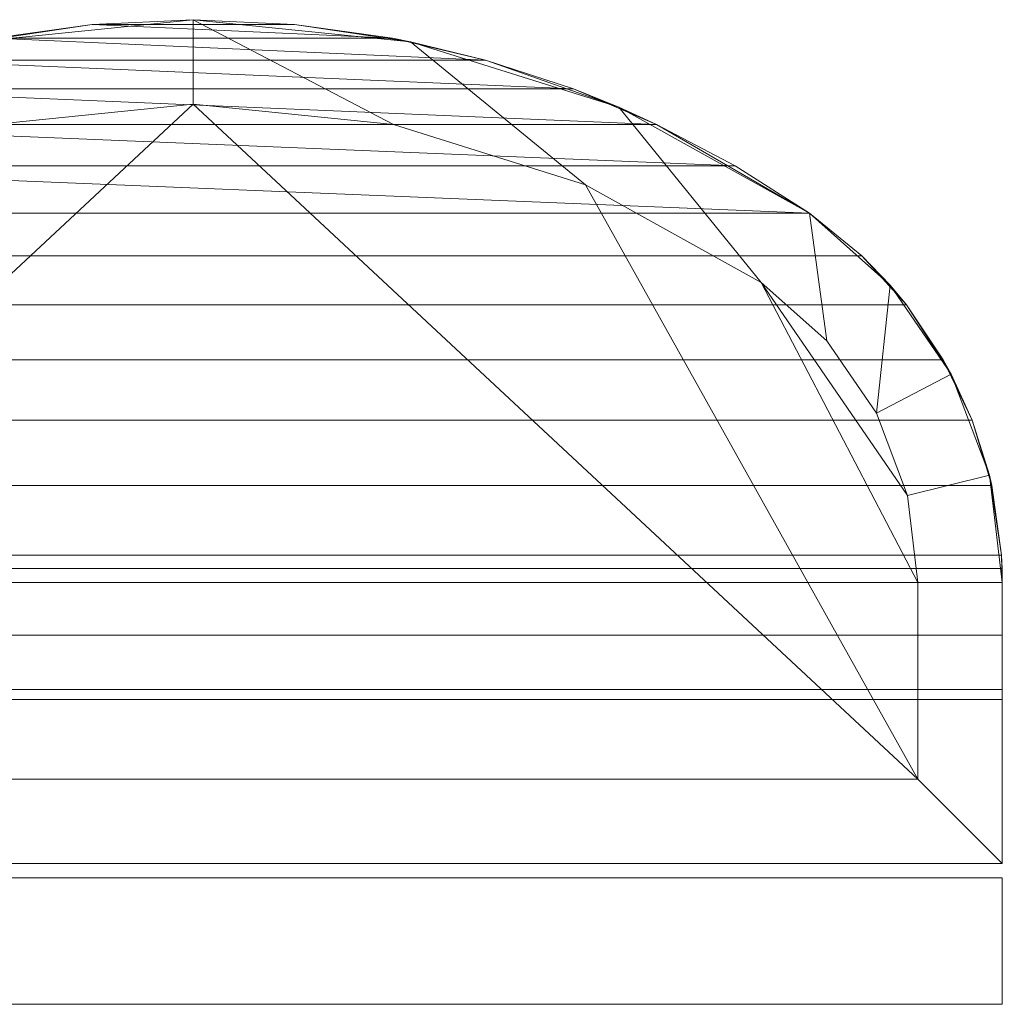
# Model space of a CAD drawing. Header units: inches. Extents: x 15 to 638, y -384 to 556.
# Tile 1055 of 1056: x 612.46 to 621.19, y 455.5 to 464.25. Entities that reach past the tile are written whole.
import ezdxf

# ---------------------------------------------------------------- set-up
doc = ezdxf.new("R2010")
doc.units = ezdxf.units.IN
doc.header["$MEASUREMENT"] = 0
doc.layers.add('E-LITE-EQPM', color=6, linetype='Continuous', lineweight=9)

# ---------------------------------------------------------------- blocks, each defined once
blk = doc.blocks.new('Exterior Commercial Surface Lighting - Exterior_Wall_Mounted_Light_Fixture_-_Lithonia_TWR1S_3416-5532845-_3D_')
at = {"layer": 'E-LITE-EQPM'}
mesh = blk.add_polyface(dxfattribs=at)
corners = [(7.1875, 6.25, 91.3125), (-7.1875, 6.25, 91.3125), (-7.1875, 8.7484, 91.3125), (-7.0724, 9.701, 91.3125), (-6.7337, 10.5988, 91.3125), (-6.191, 11.3902, 91.3125), (-5.4754, 12.0295, 91.3125), (-3.7802, 12.972, 91.3125), (-1.9297, 13.5535, 91.3125), (0, 13.75, 91.3125), (1.9297, 13.5535, 91.3125), (3.7802, 12.972, 91.3125), (5.4754, 12.0295, 91.3125), (6.191, 11.3902, 91.3125), (6.7337, 10.5988, 91.3125), (7.0724, 9.701, 91.3125), (7.1875, 8.7484, 91.3125), (-6.4375, 7, 91.3125), (6.4375, 7, 91.3125), (6.4375, 8.7484, 91.3125), (6.344, 9.5224, 91.3125), (6.0688, 10.2519, 91.3125), (5.6279, 10.8948, 91.3125), (5.0464, 11.4143, 91.3125), (3.484, 12.283, 91.3125), (1.7785, 12.8189, 91.3125), (0, 13, 91.3125), (-1.7785, 12.8189, 91.3125), (-3.484, 12.283, 91.3125), (-5.0464, 11.4143, 91.3125), (-5.6279, 10.8948, 91.3125), (-6.0688, 10.2519, 91.3125), (-6.344, 9.5224, 91.3125), (-6.4375, 8.7484, 91.3125), (7.1875, 5, 91.3125), (-7.1875, 5, 91.3125), (-7.1875, 6.125, 91.3125), (7.1875, 6.125, 91.3125)]
mesh.append_faces([[corners[k] for k in face] for face in [(36, 37, 34, 35)]])
mesh.append_faces([[corners[k] for k in face] for face in [(10, 24, 25, 9), (24, 10, 11, 23), (9, 25, 26), (12, 22, 23, 11), (27, 8, 9, 26), (28, 7, 8, 27), (29, 6, 7, 28), (30, 5, 6, 29), (5, 30, 31, 4), (22, 12, 13, 21), (4, 31, 32, 3), (33, 2, 3, 32), (17, 1, 2, 33), (21, 13, 14)]], dxfattribs={"vtx0": -1, "vtx2": -1})
mesh.append_faces([[corners[k] for k in face] for face in [(14, 15, 20, 21), (19, 20, 15, 16), (16, 0, 18, 19), (17, 18, 0, 1)]], dxfattribs={"vtx1": -1, "vtx3": -1})
mesh = blk.add_polyface(dxfattribs=at)
corners = [(-7.1801, 8.9921, 100.4202), (7.1801, 8.9921, 100.4202), (7.0938, 9.6091, 100.1052), (6.9186, 10.1903, 99.7603), (6.6634, 10.7278, 99.3948), (6.3354, 11.2163, 99.0188), (5.939, 11.6518, 98.6435), (5.4754, 12.0295, 98.2829), (4.8144, 12.4512, 97.8353), (4.1159, 12.82, 97.398), (3.3776, 13.1343, 96.9845), (2.5961, 13.3913, 96.6128), (1.7687, 13.5852, 96.3083), (0.8982, 13.7078, 96.1034), (-0.0004, 13.75, 96.0304), (-0.8989, 13.7077, 96.1035), (-1.7691, 13.5851, 96.3084), (-2.5963, 13.3912, 96.6129), (-3.3778, 13.1343, 96.9846), (-4.1161, 12.8199, 97.3982), (-4.8146, 12.4511, 97.8354), (-5.4754, 12.0295, 98.2829), (-5.939, 11.6518, 98.6435), (-6.3354, 11.2163, 99.0188), (-6.6634, 10.7278, 99.3948), (-6.9186, 10.1903, 99.7603), (-7.0938, 9.6091, 100.1052)]
mesh.append_faces([[corners[k] for k in face] for face in [(8, 20, 7), (9, 19, 8), (13, 15, 12), (17, 11, 16)]], dxfattribs={"vtx0": -1, "vtx1": -1})
mesh.append_faces([[corners[k] for k in face] for face in [(17, 10, 11), (9, 18, 19), (7, 20, 21)]], dxfattribs={"vtx0": -1, "vtx2": -1})
mesh.append_faces([[corners[k] for k in face] for face in [(1, 2, 26, 0), (14, 15, 13)]], dxfattribs={"vtx1": -1})
mesh.append_faces([[corners[k] for k in face] for face in [(11, 12, 16), (9, 10, 18), (19, 20, 8), (15, 16, 12), (17, 18, 10)]], dxfattribs={"vtx1": -1, "vtx2": -1})
mesh.append_faces([[corners[k] for k in face] for face in [(2, 3, 25, 26), (4, 5, 23, 24), (3, 4, 24, 25), (5, 6, 22, 23), (21, 22, 6, 7)]], dxfattribs={"vtx1": -1, "vtx3": -1})
mesh = blk.add_polyface(dxfattribs=at)
corners = [(5.4754, 12.0295, 91.3125), (3.7802, 12.972, 91.3125), (1.9297, 13.5535, 91.3125), (0, 13.75, 91.3125), (-1.9297, 13.5535, 91.3125), (-3.7802, 12.972, 91.3125), (-5.4754, 12.0295, 91.3125), (-5.4754, 12.0295, 98.2829), (-4.8146, 12.4511, 97.8354), (-4.1161, 12.8199, 97.3982), (-3.3778, 13.1343, 96.9846), (-2.5963, 13.3912, 96.6129), (-1.7691, 13.5851, 96.3084), (-0.8989, 13.7077, 96.1035), (-0.0004, 13.75, 96.0304), (0.8982, 13.7078, 96.1034), (1.7687, 13.5852, 96.3083), (2.5961, 13.3913, 96.6128), (3.3776, 13.1343, 96.9845), (4.1159, 12.82, 97.398), (4.8144, 12.4512, 97.8353), (5.4754, 12.0295, 98.2829), (-5.4754, 12.0295, 95.6034), (5.4754, 12.0295, 95.6034)]
mesh.append_faces([[corners[k] for k in face] for face in [(15, 3, 14), (20, 23, 19), (19, 1, 18), (14, 3, 13), (10, 5, 9), (9, 22, 8)]], dxfattribs={"vtx0": -1, "vtx1": -1})
mesh.append_faces([[corners[k] for k in face] for face in [(23, 1, 19), (5, 22, 9)]], dxfattribs={"vtx0": -1, "vtx1": -1, "vtx2": -1})
mesh.append_faces([[corners[k] for k in face] for face in [(11, 4, 5), (4, 12, 13)]], dxfattribs={"vtx0": -1, "vtx2": -1})
mesh.append_faces([[corners[k] for k in face] for face in [(0, 1, 23), (7, 8, 22)]], dxfattribs={"vtx1": -1})
mesh.append_faces([[corners[k] for k in face] for face in [(2, 3, 15), (1, 2, 17), (15, 16, 2), (17, 18, 1), (16, 17, 2), (3, 4, 13), (11, 12, 4), (10, 11, 5)]], dxfattribs={"vtx1": -1, "vtx2": -1})
mesh.append_faces([[corners[k] for k in face] for face in [(20, 21, 23), (5, 6, 22)]], dxfattribs={"vtx2": -1})
mesh = blk.add_polyface(dxfattribs=at)
corners = [(-6.4375, 7, 96.5625), (-6.4375, 8.7484, 96.5625), (-6.344, 9.5224, 96.5625), (-6.0688, 10.2519, 96.5625), (-5.6279, 10.8948, 96.5625), (-5.0464, 11.4143, 96.5625), (-3.484, 12.283, 96.5625), (-1.7785, 12.8189, 96.5625), (0, 13, 96.5625), (1.7785, 12.8189, 96.5625), (3.484, 12.283, 96.5625), (5.0464, 11.4143, 96.5625), (5.6279, 10.8948, 96.5625), (6.0688, 10.2519, 96.5625), (6.344, 9.5224, 96.5625), (6.4375, 8.7484, 96.5625), (6.4375, 7, 96.5625)]
mesh.append_faces([[corners[k] for k in face] for face in [(4, 1, 2, 3)]], dxfattribs={"vtx0": -1})
mesh.append_faces([[corners[k] for k in face] for face in [(5, 1, 4), (0, 8, 16)]], dxfattribs={"vtx0": -1, "vtx1": -1})
mesh.append_faces([[corners[k] for k in face] for face in [(6, 0, 1, 5), (11, 14, 15)]], dxfattribs={"vtx0": -1, "vtx2": -1})
mesh.append_faces([[corners[k] for k in face] for face in [(0, 6, 7, 8), (16, 8, 9, 10)]], dxfattribs={"vtx0": -1, "vtx3": -1})
mesh.append_faces([[corners[k] for k in face] for face in [(15, 16, 10, 11)]], dxfattribs={"vtx1": -1, "vtx3": -1})
mesh.append_faces([[corners[k] for k in face] for face in [(12, 13, 14, 11)]], dxfattribs={"vtx2": -1})
mesh = blk.add_polyface(dxfattribs=at)
corners = [(5.0464, 11.4143, 96.5625), (3.484, 12.283, 96.5625), (1.7785, 12.8189, 96.5625), (0, 13, 96.5625), (-1.7785, 12.8189, 96.5625), (-3.484, 12.283, 96.5625), (-5.0464, 11.4143, 96.5625), (-5.0464, 11.4143, 91.3125), (-3.484, 12.283, 91.3125), (-1.7785, 12.8189, 91.3125), (0, 13, 91.3125), (1.7785, 12.8189, 91.3125), (3.484, 12.283, 91.3125), (5.0464, 11.4143, 91.3125)]
mesh.append_faces([[corners[k] for k in face] for face in [(7, 8, 5, 6)]], dxfattribs={"vtx1": -1})
mesh.append_faces([[corners[k] for k in face] for face in [(11, 12, 1, 2), (10, 11, 2, 3), (8, 9, 4, 5), (3, 4, 9, 10)]], dxfattribs={"vtx1": -1, "vtx3": -1})
mesh.append_faces([[corners[k] for k in face] for face in [(13, 0, 1, 12)]], dxfattribs={"vtx2": -1})
mesh = blk.add_polyface(dxfattribs=at)
corners = [(7.1875, 8.7484, 91.3125), (7.0724, 9.701, 91.3125), (6.7337, 10.5988, 91.3125), (6.191, 11.3902, 91.3125), (5.4754, 12.0295, 91.3125), (5.4754, 12.0295, 98.2829), (5.939, 11.6518, 98.6435), (6.3354, 11.2163, 99.0188), (6.6634, 10.7278, 99.3948), (6.9186, 10.1903, 99.7603), (7.0938, 9.6091, 100.1052), (7.1801, 8.9921, 100.4202), (7.1856, 8.8715, 100.4736), (7.1875, 8.7484, 100.5213)]
mesh.append_faces([[corners[k] for k in face] for face in [(10, 1, 9), (12, 0, 11), (7, 3, 6)]], dxfattribs={"vtx0": -1, "vtx1": -1})
mesh.append_faces([[corners[k] for k in face] for face in [(11, 0, 1), (9, 1, 2), (1, 10, 11), (7, 2, 3), (6, 3, 4), (2, 8, 9)]], dxfattribs={"vtx0": -1, "vtx2": -1})
mesh.append_faces([[corners[k] for k in face] for face in [(13, 0, 12), (5, 6, 4)]], dxfattribs={"vtx1": -1})
mesh.append_faces([[corners[k] for k in face] for face in [(7, 8, 2)]], dxfattribs={"vtx1": -1, "vtx2": -1})
mesh = blk.add_polyface(dxfattribs=at)
corners = [(6.4375, 8.7484, 96.5625), (6.344, 9.5224, 96.5625), (6.0688, 10.2519, 96.5625), (5.6279, 10.8948, 96.5625), (5.0464, 11.4143, 96.5625), (5.0464, 11.4143, 91.3125), (5.6279, 10.8948, 91.3125), (6.0688, 10.2519, 91.3125), (6.344, 9.5224, 91.3125), (6.4375, 8.7484, 91.3125)]
mesh.append_faces([[corners[k] for k in face] for face in [(5, 6, 3, 4)]], dxfattribs={"vtx1": -1})
mesh.append_faces([[corners[k] for k in face] for face in [(7, 8, 1, 2), (2, 3, 6, 7)]], dxfattribs={"vtx1": -1, "vtx3": -1})
mesh.append_faces([[corners[k] for k in face] for face in [(8, 9, 0, 1)]], dxfattribs={"vtx3": -1})
mesh = blk.add_polyface(dxfattribs=at)
corners = [(7.1801, 8.9921, 100.4202), (-7.1801, 8.9921, 100.4202), (-7.1856, 8.8715, 100.4736), (-7.1875, 8.7484, 100.5213), (-7.1875, 8.2798, 100.6456), (-7.1875, 7.7967, 100.6875), (7.1875, 7.7967, 100.6875), (7.1875, 8.2798, 100.6456), (7.1875, 8.7484, 100.5213), (7.1856, 8.8715, 100.4736)]
mesh.append_faces([[corners[k] for k in face] for face in [(6, 7, 4, 5), (1, 2, 9, 0)]], dxfattribs={"vtx1": -1})
mesh.append_faces([[corners[k] for k in face] for face in [(3, 4, 7, 8), (8, 9, 2, 3)]], dxfattribs={"vtx1": -1, "vtx3": -1})
mesh = blk.add_polyface(dxfattribs=at)
corners = [(6.4375, 8.7484, 96.5625), (6.4375, 8.7484, 91.3125), (6.4375, 7, 91.3125), (6.4375, 7, 96.5625)]
mesh.append_faces([[corners[k] for k in face] for face in [(0, 1, 2, 3)]])
mesh = blk.add_polyface(dxfattribs=at)
corners = [(7.1875, 6.25, 91.3125), (7.1875, 8.7484, 91.3125), (7.1875, 8.7484, 100.5213), (7.1875, 8.2798, 100.6456), (7.1875, 7.7967, 100.6875), (7.1875, 7.7083, 100.6875), (7.1875, 6.25, 100.6875)]
mesh.append_faces([[corners[k] for k in face] for face in [(4, 5, 2, 3), (1, 2, 0)]], dxfattribs={"vtx1": -1})
mesh.append_faces([[corners[k] for k in face] for face in [(5, 6, 0, 2)]], dxfattribs={"vtx2": -1, "vtx3": -1})
mesh = blk.add_polyface(dxfattribs=at)
corners = [(-7.1875, 6.25, 100.6875), (7.1875, 6.25, 100.6875), (7.1875, 7.7083, 100.6875), (7.1875, 7.7967, 100.6875), (-7.1875, 7.7967, 100.6875), (-7.1875, 7.7083, 100.6875), (7.1875, 5, 100.6875), (7.1875, 6.125, 100.6875), (-7.1875, 6.125, 100.6875), (-7.1875, 5, 100.6875)]
mesh.append_faces([[corners[k] for k in face] for face in [(9, 6, 7, 8)]])
mesh.append_faces([[corners[k] for k in face] for face in [(4, 5, 2, 3)]], dxfattribs={"vtx1": -1})
mesh.append_faces([[corners[k] for k in face] for face in [(5, 0, 1, 2)]], dxfattribs={"vtx3": -1})
mesh = blk.add_polyface(dxfattribs=at)
corners = [(6.4375, 7, 96.5625), (6.4375, 7, 91.3125), (-6.4375, 7, 91.3125), (-6.4375, 7, 96.5625)]
mesh.append_faces([[corners[k] for k in face] for face in [(0, 1, 2, 3)]])
mesh = blk.add_polyface(dxfattribs=at)
corners = [(-7.1875, 6.25, 100.6875), (-7.1875, 6.25, 91.3125), (7.1875, 6.25, 91.3125), (7.1875, 6.25, 100.6875)]
mesh.append_faces([[corners[k] for k in face] for face in [(0, 1, 2, 3)]])
mesh = blk.add_polyface(dxfattribs=at)
corners = [(7.1875, 6.125, 100.6875), (7.1875, 6.125, 91.3125), (-7.1875, 6.125, 91.3125), (-7.1875, 6.125, 100.6875)]
mesh.append_faces([[corners[k] for k in face] for face in [(0, 1, 2, 3)]])
mesh = blk.add_polyface(dxfattribs=at)
corners = [(7.1875, 5, 100.6875), (7.1875, 5, 91.3125), (7.1875, 6.125, 91.3125), (7.1875, 6.125, 100.6875)]
mesh.append_faces([[corners[k] for k in face] for face in [(0, 1, 2, 3)]])
mesh = blk.add_polyface(dxfattribs=at)
corners = [(-7.1875, 5, 100.6875), (-7.1875, 5, 91.3125), (7.1875, 5, 91.3125), (7.1875, 5, 100.6875)]
mesh.append_faces([[corners[k] for k in face] for face in [(0, 1, 2, 3)]])

msp = doc.modelspace()

# ---------------------------------------------------------------- block references
at = {"layer": 'E-LITE-EQPM'}
msp.add_blockref('Exterior Commercial Surface Lighting - Exterior_Wall_Mounted_Light_Fixture_-_Lithonia_TWR1S_3416-5532845-_3D_', (614, 450.5, 23.1165), dxfattribs=at)

doc.saveas('drawing.dxf')
